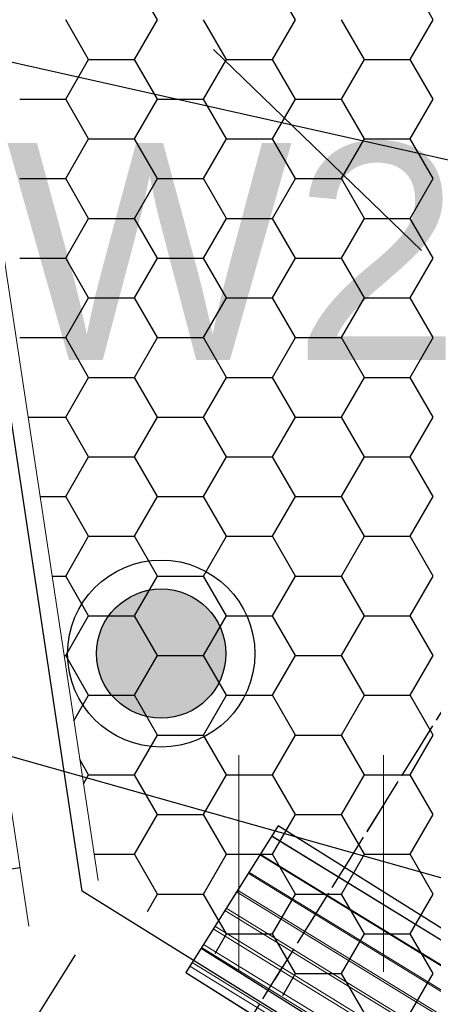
# Model space of a CAD drawing. Extents: x 4615668 to 9294084, y 5325188 to 10688993.
# Tile 613 of 656: x 4651583.16 to 4651584.59, y 5338721.03 to 5338724.44. Entities that reach past the tile are written whole.
import ezdxf

# ---------------------------------------------------------------- set-up
doc = ezdxf.new("R2010")
doc.units = 0
doc.header["$MEASUREMENT"] = 0
for name, pattern in [('CONTINUA', [0, 0, 0]), ('DASHED', [19.049999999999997, 12.7, -6.35]), ('KTCR', [1.5, 1, -0.5]), ('l423_500', [2, 1.5, -0.5])]:
    doc.linetypes.add(name, pattern=pattern)
for name, color, linetype, lineweight in [('!0017A_GR_DR_WYMPROJ', 1, 'Continuous', 30), ('chodnik', 7, 'l423_500', 13), ('PROJEKTOWANA_WODA', 150, 'Continuous', 40), ('Wymiar', 7, 'Continuous', 9), ('zielen', 7, 'Continuous', 13)]:
    doc.layers.add(name, color=color, linetype=linetype, lineweight=lineweight)
for name, color, linetype in [('1', 7, 'Continuous'), ('DIM', 7, 'Continuous'), ('proj_tt_ww', 5, 'Continuous'), ('teren', 252, 'Continuous')]:
    doc.layers.add(name, color=color, linetype=linetype)
doc.styles.get("Standard").update_dxf_attribs({"font": 'txt.shx'})
doc.styles.add('STYLE2', font='arial.ttf')
doc.dimstyles.new('1-500', dxfattribs={"dimtxt": 1, "dimasz": 0.5, "dimexe": 0.18, "dimexo": 0.0625, "dimgap": 0.3, "dimtad": 1, "dimzin": 0, "dimdsep": 46, "dimtxsty": 'STYLE2', "dimblk": 'DOT', "dimcen": 0.09, "dimadec": 0, "dimazin": 0, "dimtfac": 1, "dimtmove": 0, "dimatfit": 0, "dimldrblk": 'DOT', "dimfxl": 0, "dimtolj": 1, "dimtzin": 0, "dimarcsym": 0})

# ---------------------------------------------------------------- blocks, each defined once
blk = doc.blocks.new('G$C30F5686F')
at = {"layer": '1', "color": 254, "linetype": 'Continuous', "lineweight": 30, "ltscale": 0.01, "transparency": 33554528}
for p, q in [((5.066431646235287, 11.650235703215), (4.987056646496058, 11.78771723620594)), ((5.542681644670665, 11.65023570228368), (5.463306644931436, 11.78771723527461)), ((6.018931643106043, 11.65023570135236), (5.939556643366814, 11.78771723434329)), ((4.828306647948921, 11.51275417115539), (4.748931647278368, 11.65023570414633)), ((4.987056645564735, 11.51275457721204), (5.066431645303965, 11.65023611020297)), ((5.304556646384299, 11.51275417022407), (5.225181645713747, 11.650235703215)), ((5.463306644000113, 11.51275457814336), (5.542681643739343, 11.65023611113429)), ((5.780806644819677, 11.51275416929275), (5.701431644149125, 11.65023570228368)), ((5.939556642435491, 11.51275457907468), (6.018931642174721, 11.65023611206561)), ((4.748931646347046, 11.3752730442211), (4.828306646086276, 11.51275457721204)), ((4.828306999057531, 11.51275437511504), (4.987056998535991, 11.51275437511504)), ((5.06643164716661, 11.37527263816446), (4.98705664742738, 11.51275417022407)), ((5.225181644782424, 11.37527304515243), (5.304556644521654, 11.51275457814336)), ((5.304556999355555, 11.51275437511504), (5.463306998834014, 11.51275437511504)), ((5.542681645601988, 11.37527263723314), (5.463306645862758, 11.51275416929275)), ((5.701431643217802, 11.37527304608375), (5.780806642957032, 11.51275457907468)), ((5.780806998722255, 11.51275437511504), (5.939556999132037, 11.51275437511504)), ((6.018931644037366, 11.37527263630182), (5.939556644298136, 11.51275416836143)), ((4.59018199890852, 11.37527284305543), (4.748931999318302, 11.37527284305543)), ((4.828306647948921, 11.23779110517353), (4.748931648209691, 11.37527263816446)), ((4.987056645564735, 11.23779151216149), (5.066431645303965, 11.37527304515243)), ((5.066431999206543, 11.37527284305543), (5.225181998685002, 11.37527284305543)), ((5.304556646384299, 11.23779110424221), (5.225181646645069, 11.37527263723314)), ((5.463306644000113, 11.23779151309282), (5.542681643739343, 11.37527304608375)), ((5.542681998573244, 11.37527284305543), (5.701431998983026, 11.37527284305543)), ((5.780806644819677, 11.23779110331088), (5.701431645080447, 11.37527263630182)), ((5.939556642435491, 11.23779151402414), (6.018931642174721, 11.37527304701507)), ((4.748931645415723, 11.10030997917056), (4.828306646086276, 11.23779151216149)), ((4.828306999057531, 11.23779131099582), (4.987056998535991, 11.23779131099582)), ((5.066431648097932, 11.1003095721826), (4.98705664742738, 11.23779110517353)), ((5.225181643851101, 11.10030998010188), (5.304556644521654, 11.23779151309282)), ((5.304556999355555, 11.23779131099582), (5.463306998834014, 11.23779131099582)), ((5.54268164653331, 11.10030957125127), (5.463306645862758, 11.23779110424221)), ((5.701431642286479, 11.10030998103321), (5.780806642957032, 11.23779151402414)), ((5.780806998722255, 11.23779131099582), (5.939556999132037, 11.23779131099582)), ((6.018931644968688, 11.10030957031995), (5.939556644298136, 11.23779110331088)), ((4.59018199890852, 11.10030977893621), (4.748931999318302, 11.10030977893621)), ((4.828306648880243, 10.96282804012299), (4.748931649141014, 11.10030957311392)), ((4.987056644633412, 10.96282844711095), (5.066431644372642, 11.10030998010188)), ((5.066431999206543, 11.10030977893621), (5.225181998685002, 11.10030977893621)), ((5.304556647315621, 10.96282803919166), (5.225181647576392, 11.1003095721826)), ((5.46330664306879, 10.96282844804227), (5.54268164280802, 11.10030998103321)), ((5.542681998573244, 11.10030977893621), (5.701431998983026, 11.10030977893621)), ((5.780806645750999, 10.96282803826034), (5.70143164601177, 11.10030957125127)), ((5.939556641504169, 10.9628284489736), (6.018931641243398, 11.10030998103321)), ((4.748931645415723, 10.82534691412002), (4.828306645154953, 10.96282844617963)), ((4.828306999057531, 10.9628282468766), (4.987056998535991, 10.9628282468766)), ((5.066431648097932, 10.82534650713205), (4.987056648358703, 10.96282804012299)), ((5.225181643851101, 10.82534691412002), (5.304556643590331, 10.96282844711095)), ((5.304556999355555, 10.9628282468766), (5.463306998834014, 10.9628282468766)), ((5.54268164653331, 10.82534650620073), (5.463306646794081, 10.96282803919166)), ((5.701431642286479, 10.82534691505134), (5.780806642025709, 10.96282844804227)), ((5.780806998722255, 10.9628282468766), (5.939556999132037, 10.9628282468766)), ((6.018931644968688, 10.82534650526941), (5.939556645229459, 10.96282803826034)), ((4.59018199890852, 10.82534671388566), (4.748931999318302, 10.82534671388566)), ((4.828306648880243, 10.68786497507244), (4.748931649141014, 10.82534650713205)), ((4.98705664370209, 10.68786538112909), (5.066431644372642, 10.82534691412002)), ((5.066431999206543, 10.82534671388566), (5.225181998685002, 10.82534671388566)), ((5.304556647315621, 10.68786497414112), (5.225181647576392, 10.82534650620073)), ((5.463306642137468, 10.68786538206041), (5.54268164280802, 10.82534691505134)), ((5.542681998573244, 10.82534671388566), (5.701431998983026, 10.82534671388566)), ((5.780806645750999, 10.6878649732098), (5.70143164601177, 10.82534650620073)), ((5.939556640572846, 10.68786538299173), (6.018931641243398, 10.82534691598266)), ((4.748931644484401, 10.55038384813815), (4.82830664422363, 10.68786538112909)), ((4.828306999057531, 10.68786518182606), (4.987056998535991, 10.68786518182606)), ((5.066431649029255, 10.55038344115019), (4.987056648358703, 10.68786497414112)), ((5.225181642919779, 10.55038384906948), (5.304556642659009, 10.68786538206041)), ((5.304556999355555, 10.68786518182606), (5.463306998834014, 10.68786518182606)), ((5.542681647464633, 10.55038344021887), (5.463306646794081, 10.6878649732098)), ((5.701431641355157, 10.5503838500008), (5.780806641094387, 10.68786538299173)), ((5.780806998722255, 10.68786518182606), (5.939556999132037, 10.68786518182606)), ((6.018931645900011, 10.55038343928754), (5.939556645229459, 10.68786497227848)), ((4.59018199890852, 10.55038364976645), (4.748931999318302, 10.55038364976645)), ((4.828306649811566, 10.41290190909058), (4.748931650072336, 10.55038344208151)), ((4.98705664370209, 10.41290231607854), (5.066431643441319, 10.55038384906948)), ((5.066431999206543, 10.55038364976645), (5.225181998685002, 10.55038364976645)), ((5.304556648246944, 10.41290190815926), (5.225181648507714, 10.55038344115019)), ((5.463306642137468, 10.41290231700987), (5.542681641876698, 10.5503838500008)), ((5.542681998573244, 10.55038364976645), (5.701431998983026, 10.55038364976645)), ((5.780806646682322, 10.41290190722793), (5.701431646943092, 10.55038344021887)), ((5.939556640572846, 10.41290231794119), (6.018931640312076, 10.55038385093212)), ((4.748931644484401, 10.27542078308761), (4.82830664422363, 10.41290231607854)), ((4.828306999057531, 10.41290211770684), (4.987056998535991, 10.41290211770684)), ((5.066431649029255, 10.27542037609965), (4.987056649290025, 10.41290190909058)), ((5.225181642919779, 10.27542078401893), (5.304556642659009, 10.41290231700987)), ((5.304556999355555, 10.41290211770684), (5.463306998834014, 10.41290211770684)), ((5.542681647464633, 10.27542037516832), (5.463306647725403, 10.41290190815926)), ((5.701431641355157, 10.27542078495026), (5.780806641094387, 10.41290231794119)), ((5.780806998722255, 10.41290211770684), (5.939556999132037, 10.41290211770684)), ((6.018931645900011, 10.275420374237), (5.939556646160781, 10.41290190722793)), ((4.618876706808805, 10.27542058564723), (4.748931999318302, 10.27542058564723)), ((4.828306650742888, 10.13793884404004), (4.748931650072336, 10.27542037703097)), ((4.987056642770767, 10.137939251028), (5.066431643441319, 10.27542078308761)), ((5.066431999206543, 10.27542058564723), (5.225181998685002, 10.27542058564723)), ((5.304556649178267, 10.13793884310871), (5.225181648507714, 10.27542037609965)), ((5.463306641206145, 10.13793925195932), (5.542681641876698, 10.27542078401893)), ((5.542681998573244, 10.27542058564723), (5.701431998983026, 10.27542058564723)), ((5.780806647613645, 10.13793884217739), (5.701431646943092, 10.27542037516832)), ((5.939556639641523, 10.13793925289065), (6.018931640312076, 10.27542078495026)), ((4.748931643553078, 10.00045771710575), (4.828306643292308, 10.13793925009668)), ((4.828306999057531, 10.13793905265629), (4.987056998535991, 10.13793905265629)), ((5.066431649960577, 10.0004573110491), (4.987056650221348, 10.13793884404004)), ((5.225181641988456, 10.00045771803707), (5.304556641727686, 10.137939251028)), ((5.304556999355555, 10.13793905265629), (5.463306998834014, 10.13793905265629)), ((5.542681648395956, 10.00045731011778), (5.463306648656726, 10.13793884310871)), ((5.701431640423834, 10.00045771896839), (5.780806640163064, 10.13793925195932)), ((5.780806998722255, 10.13793905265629), (5.939556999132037, 10.13793905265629)), ((6.018931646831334, 10.00045730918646), (5.939556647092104, 10.13793884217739)), ((4.660373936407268, 10.00045752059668), (4.748931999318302, 10.00045752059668)), ((4.828306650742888, 9.862975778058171), (4.748931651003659, 10.0004573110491)), ((4.987056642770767, 9.862976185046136), (5.066431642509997, 10.00045771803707)), ((5.066431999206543, 10.00045752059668), (5.225181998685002, 10.00045752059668)), ((5.304556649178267, 9.862975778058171), (5.225181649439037, 10.00045731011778)), ((5.463306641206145, 9.862976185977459), (5.542681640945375, 10.00045771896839)), ((5.542681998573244, 10.00045752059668), (5.701431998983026, 10.00045752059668)), ((5.780806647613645, 9.862975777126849), (5.701431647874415, 10.00045730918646)), ((5.939556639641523, 9.862976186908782), (6.018931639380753, 10.00045771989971)), ((4.748931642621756, 9.725494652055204), (4.828306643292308, 9.862976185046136)), ((4.828306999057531, 9.862975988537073), (4.987056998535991, 9.862975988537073)), ((5.066431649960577, 9.725494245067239), (4.987056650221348, 9.862975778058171)), ((5.225181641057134, 9.725494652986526), (5.304556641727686, 9.862976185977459)), ((5.304556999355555, 9.862975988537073), (5.463306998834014, 9.862975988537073)), ((5.542681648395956, 9.725494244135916), (5.463306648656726, 9.862975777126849)), ((5.701431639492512, 9.725494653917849), (5.780806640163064, 9.862976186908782)), ((5.780806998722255, 9.862975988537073), (5.939556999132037, 9.862975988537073)), ((6.018931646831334, 9.725494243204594), (5.939556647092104, 9.862975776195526)), ((4.701871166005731, 9.725494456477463), (4.748931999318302, 9.725494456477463)), ((4.828306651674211, 9.588012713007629), (4.748931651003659, 9.725494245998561)), ((4.987056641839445, 9.588013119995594), (5.066431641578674, 9.725494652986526)), ((5.066431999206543, 9.725494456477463), (5.225181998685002, 9.725494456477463)), ((5.304556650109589, 9.588012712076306), (5.225181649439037, 9.725494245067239)), ((5.463306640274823, 9.588013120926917), (5.542681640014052, 9.725494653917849)), ((5.542681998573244, 9.725494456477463), (5.701431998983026, 9.725494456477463)), ((5.780806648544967, 9.588012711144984), (5.701431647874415, 9.725494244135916)), ((5.939556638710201, 9.58801312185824), (6.01893163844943, 9.725494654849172)), ((4.748931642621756, 9.450531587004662), (4.828306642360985, 9.588013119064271)), ((4.828306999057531, 9.588012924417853), (4.987056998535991, 9.588012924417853)), ((5.0664316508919, 9.450531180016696), (4.98705665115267, 9.588012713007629)), ((5.225181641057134, 9.450531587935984), (5.304556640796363, 9.588013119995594)), ((5.304556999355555, 9.588012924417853), (5.463306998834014, 9.588012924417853)), ((5.542681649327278, 9.450531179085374), (5.463306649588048, 9.588012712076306)), ((5.701431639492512, 9.450531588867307), (5.780806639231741, 9.588013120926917)), ((5.780806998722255, 9.588012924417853), (5.939556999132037, 9.588012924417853)), ((6.018931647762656, 9.450531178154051), (5.939556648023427, 9.588012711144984)), ((4.743368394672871, 9.450531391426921), (4.748931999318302, 9.450531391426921)), ((4.828306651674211, 9.313049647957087), (4.748931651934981, 9.450531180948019)), ((4.987056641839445, 9.313050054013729), (5.066431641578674, 9.450531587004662)), ((5.066431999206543, 9.450531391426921), (5.225181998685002, 9.450531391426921)), ((5.304556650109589, 9.313049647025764), (5.225181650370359, 9.450531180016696)), ((5.463306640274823, 9.313050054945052), (5.542681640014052, 9.450531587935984)), ((5.542681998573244, 9.450531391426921), (5.701431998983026, 9.450531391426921)), ((5.780806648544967, 9.313049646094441), (5.701431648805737, 9.450531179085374)), ((5.939556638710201, 9.313050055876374), (6.01893163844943, 9.450531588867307)), ((4.777419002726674, 9.224910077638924), (4.828306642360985, 9.313050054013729)), ((4.828306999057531, 9.313049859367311), (4.987056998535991, 9.313049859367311)), ((5.0664316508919, 9.175568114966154), (4.98705665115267, 9.313049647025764)), ((5.225181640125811, 9.17556852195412), (5.304556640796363, 9.313050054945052)), ((5.304556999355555, 9.313049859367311), (5.463306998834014, 9.313049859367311)), ((5.542681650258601, 9.175568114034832), (5.463306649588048, 9.313049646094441)), ((5.701431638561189, 9.175568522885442), (5.780806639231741, 9.313050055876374)), ((5.780806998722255, 9.313049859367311), (5.939556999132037, 9.313049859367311)), ((6.018931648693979, 9.175568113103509), (5.939556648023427, 9.313049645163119)), ((4.987056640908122, 9.038086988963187), (5.066431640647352, 9.17556852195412)), ((5.066431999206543, 9.175568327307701), (5.225181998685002, 9.175568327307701)), ((5.304556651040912, 9.038086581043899), (5.225181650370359, 9.175568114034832)), ((5.4633066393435, 9.03808698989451), (5.54268163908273, 9.175568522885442)), ((5.542681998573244, 9.175568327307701), (5.701431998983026, 9.175568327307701)), ((5.78080664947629, 9.038086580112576), (5.70143164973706, 9.175568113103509)), ((5.939556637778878, 9.038086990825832), (6.018931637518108, 9.175568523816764)), ((4.828306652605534, 9.038086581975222), (4.797583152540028, 9.091301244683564)), ((4.810316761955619, 9.006927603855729), (4.828306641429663, 9.038086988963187)), ((4.828306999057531, 9.038086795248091), (4.987056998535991, 9.038086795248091)), ((5.066431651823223, 8.90060504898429), (4.987056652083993, 9.038086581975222)), ((5.225181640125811, 8.900605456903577), (5.304556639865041, 9.03808698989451)), ((5.304556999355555, 9.038086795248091), (5.463306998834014, 9.038086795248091)), ((5.542681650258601, 8.900605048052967), (5.463306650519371, 9.038086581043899)), ((5.701431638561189, 8.9006054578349), (5.780806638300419, 9.038086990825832)), ((5.780806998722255, 9.038086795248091), (5.939556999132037, 9.038086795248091)), ((6.018931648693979, 8.900605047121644), (5.939556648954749, 9.038086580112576)), ((4.987056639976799, 8.763123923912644), (5.066431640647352, 8.900605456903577)), ((5.066431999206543, 8.900605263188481), (5.225181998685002, 8.900605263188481)), ((5.304556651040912, 8.763123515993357), (5.225181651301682, 8.90060504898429)), ((5.463306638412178, 8.763123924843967), (5.54268163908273, 8.9006054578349)), ((5.542681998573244, 8.900605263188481), (5.701431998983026, 8.900605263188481)), ((5.78080664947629, 8.763123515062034), (5.70143164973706, 8.900605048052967)), ((5.939556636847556, 8.76312392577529), (6.018931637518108, 8.9006054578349)), ((4.847111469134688, 8.763123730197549), (4.987056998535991, 8.763123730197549)), ((5.066431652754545, 8.625641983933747), (4.987056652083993, 8.76312351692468)), ((5.225181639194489, 8.625642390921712), (5.304556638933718, 8.763123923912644)), ((5.304556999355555, 8.763123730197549), (5.463306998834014, 8.763123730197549)), ((5.542681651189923, 8.625641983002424), (5.463306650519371, 8.763123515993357)), ((5.701431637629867, 8.625642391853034), (5.780806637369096, 8.763123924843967)), ((5.780806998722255, 8.763123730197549), (5.939556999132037, 8.763123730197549)), ((6.018931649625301, 8.625641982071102), (5.939556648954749, 8.763123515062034)), ((5.031810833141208, 8.565677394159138), (5.066431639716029, 8.625642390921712)), ((5.066431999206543, 8.625642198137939), (5.225181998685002, 8.625642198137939)), ((5.304556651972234, 8.488160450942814), (5.225181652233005, 8.625641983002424)), ((5.463306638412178, 8.488160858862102), (5.542681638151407, 8.625642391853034)), ((5.542681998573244, 8.625642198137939), (5.701431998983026, 8.625642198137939)), ((5.780806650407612, 8.488160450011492), (5.701431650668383, 8.625641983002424)), ((5.939556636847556, 8.488160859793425), (6.018931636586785, 8.625642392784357)), ((5.265378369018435, 8.420302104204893), (5.304556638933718, 8.488160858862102)), ((5.304556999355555, 8.488160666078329), (5.463306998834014, 8.488160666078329)), ((5.542681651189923, 8.35067891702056), (5.463306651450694, 8.488160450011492)), ((5.701431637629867, 8.350679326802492), (5.780806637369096, 8.488160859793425)), ((5.780806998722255, 8.488160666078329), (5.939556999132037, 8.488160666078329)), ((6.018931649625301, 8.350678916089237), (5.939556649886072, 8.48816044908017)), ((5.498945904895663, 8.27492681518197), (5.542681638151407, 8.350679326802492)), ((5.542681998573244, 8.35067913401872), (5.701431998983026, 8.35067913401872)), ((5.780806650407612, 8.213197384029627), (5.701431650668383, 8.35067891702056)), ((5.939556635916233, 8.213197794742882), (6.018931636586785, 8.350679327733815))]:
    blk.add_line(p, q, dxfattribs=at)
at = {"layer": '1', "color": 5, "linetype": 'DASHED', "ltscale": 0.8}
blk.add_line((9.751047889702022, 10.33727111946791), (4.4291309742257, 11.53268688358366), dxfattribs=at)
at = {"layer": '1', "linetype": 'Continuous', "lineweight": 15}
blk.add_line((4.86085098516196, 8.672084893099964), (4.4291309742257, 11.53268688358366), dxfattribs=at)
at = {"layer": '1', "linetype": 'CONTINUA', "lineweight": 25}
for p, q in [((4.805652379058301, 8.635768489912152), (4.374932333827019, 11.48974464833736)), ((18.18375020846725, 0.3090768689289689), (4.805652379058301, 8.635768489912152))]:
    blk.add_line(p, q, dxfattribs=at)
at = {"layer": '1', "linetype": 'DASHED', "lineweight": 15}
for p, q in [((4.621657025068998, 8.51471381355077), (4.194270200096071, 11.34660386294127)), ((18.21545529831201, 0.3600159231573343), (4.86085098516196, 8.672084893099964)), ((18.0780665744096, 0.1392800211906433), (4.621657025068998, 8.51471381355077))]:
    blk.add_line(p, q, dxfattribs=at)
at = {"layer": '1', "linetype": 'DASHED', "lineweight": 25}
for p, q in [((4.591267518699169, 8.716076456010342), (3.766917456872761, 8.591666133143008)), ((4.781189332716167, 8.415418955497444), (4.41502636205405, 7.827122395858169))]:
    blk.add_line(p, q, dxfattribs=at)
blk = doc.blocks.new('G$CA76AC6B6')
at = {"layer": 'Wymiar', "color": 242, "linetype": 'DASHED', "lineweight": 30, "ltscale": 0.01}
blk.add_lwpolyline([(9.387538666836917, 23.25176980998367), (0.04189985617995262, 8.230532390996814)], dxfattribs=at)
at = {"layer": 'PROJEKTOWANA_WODA', "insert": (0, 12.54676910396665), "char_height": 0.75, "width": 36.84588377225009, "attachment_point": 1}
blk.add_mtext('{\\fArial|b0|i0|c238|p34;W2}', dxfattribs=at)
blk = doc.blocks.new('G$CE3CC9D66')
at = {"layer": 'Wymiar', "color": 242, "linetype": 'DASHED', "lineweight": 30, "ltscale": 0.01}
blk.add_lwpolyline([(10.14603875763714, 22.95651929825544), (9.466775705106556, 23.37913346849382), (0.04189714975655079, 8.230534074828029)], dxfattribs=at)
at = {"layer": 'Wymiar', "lineweight": 0, "ltscale": 40}
blk.add_blockref('G$CA76AC6B6', (0, 0), dxfattribs=at)
blk = doc.blocks.new('940_5')
at = {"layer": 'zielen', "color": 7, "linetype": 'Continuous', "lineweight": 13}
for p, q in [((2.289999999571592, 0.5099999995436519), (2.289999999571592, 1.259999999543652)), ((2.789999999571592, 0.5099999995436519), (2.789999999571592, 1.259999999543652))]:
    blk.add_line(p, q, dxfattribs=at)
blk = doc.blocks.new('G$C3390F2A0')
at = {"layer": 'chodnik', "color": 7, "linetype": 'KTCR', "lineweight": 13, "flags": 128}
blk.add_lwpolyline([(97.6522561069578, 132.4113289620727), (98.25460128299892, 132.1110203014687), (100.6262345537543, 129.8187416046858), (103.5341637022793, 128.1400790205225), (103.464060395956, 127.3589980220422), (103.1105095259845, 126.9675918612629), (98.7962011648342, 124.6206371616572), (96.4615069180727, 123.4819560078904), (92.88170083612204, 122.4570491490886)], dxfattribs=at)
at = {"layer": 'zielen', "color": 7, "linetype": 'Continuous', "lineweight": 13}
blk.add_blockref('940_5', (96.64639973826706, 127.8354986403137), dxfattribs=at)
blk = doc.blocks.new('G$C6D33AC69')
at = {"lineweight": 0, "ltscale": 40, "transparency": 33554687}
h = blk.add_hatch(dxfattribs=at)
h.set_pattern_fill('ANSI32', color=256, scale=0.2, angle=135)
h.set_pattern_definition([(180, (-4669499.23482444, -5336566.323885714), (0, -0.075), []), (180, (-4669499.259824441, -5336566.298885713), (0, -0.075), [])])
h.paths.add_polyline_path([(0, 0), (1.5, 0), (1.5, 0.6000000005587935), (0, 0.6000000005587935)])
at = {"layer": 'proj_tt_ww'}
for p, q in [((0, 0.1000000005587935), (1.5, 0.1000000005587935)), ((0, 0), (1.5, 0))]:
    blk.add_line(p, q, dxfattribs=at)
blk.add_lwpolyline([(0, 0), (1.5, 0), (1.5, 0.6000000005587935), (0, 0.6000000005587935)], close=True, dxfattribs=at)
blk = doc.blocks.new('_Dot')
at = {"color": 0, "linetype": 'ByBlock', "lineweight": -2}
blk.add_line((-0.5, 0), (-1, 0), dxfattribs=at)
at = {"color": 0, "linetype": 'ByBlock', "const_width": 0.5}
blk.add_lwpolyline([(-0.25, 0, 1), (0.25, 0, 1)], format="xyb", close=True, dxfattribs=at)
blk = doc.blocks.new('*D3842')
at = {"layer": 'Defpoints', "color": 0, "lineweight": 0, "ltscale": 40}
for p in [(4651572.611129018, 5338727.564674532), (4651588.31653459, 5338723.122971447), (4651587.608447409, 5338720.619247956)]:
    blk.add_point(p, dxfattribs=at)
at = {"layer": 'DIM', "color": 0, "lineweight": -2, "ltscale": 40}
for p, q in [((4651572.59412029, 5338727.504533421), (4651571.854056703, 5338724.887744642)), ((4651572.384170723, 5338724.924881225), (4651587.127318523, 5338720.755317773)), ((4651588.299525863, 5338723.062830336), (4651587.559462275, 5338720.446041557))]:
    blk.add_line(p, q, dxfattribs=at)
at = {"layer": 'DIM', "color": 0, "linetype": 'ByBlock', "lineweight": -2, "ltscale": 40, "xscale": 0.5, "yscale": 0.5, "zscale": 0.5}
for p, rotation in [((4651571.903041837, 5338725.060951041), 164.2083727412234), ((4651587.608447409, 5338720.619247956), 344.2083727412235)]:
    blk.add_blockref('_Dot', p, dxfattribs=dict(at, rotation=rotation))
at = {"layer": 'DIM', "color": 0, "lineweight": 0, "ltscale": 40, "insert": (4651579.976426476, 5338723.620407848), "char_height": 1, "attachment_point": 5, "rotation": 344.2083727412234, "style": 'STYLE2'}
blk.add_mtext('\\A1;16.32 ', dxfattribs=at)
blk = doc.blocks.new('*D3849')
at = {"layer": 'Defpoints', "color": 0, "lineweight": 0, "ltscale": 40}
for p in [(4651573.066630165, 5338738.9701106), (4651589.385814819, 5338728.816874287), (4651586.533470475, 5338724.232332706)]:
    blk.add_point(p, dxfattribs=at)
at = {"layer": 'DIM', "color": 0, "lineweight": -2, "ltscale": 40}
for p, q in [((4651589.332747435, 5338728.849890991), (4651572.913796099, 5338739.065198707)), ((4651570.478419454, 5338734.810108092), (4651572.802496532, 5338738.545571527)), ((4651586.480403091, 5338724.26534941), (4651570.061451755, 5338734.480657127))]:
    blk.add_line(p, q, dxfattribs=at)
at = {"layer": 'DIM', "color": 0, "linetype": 'ByBlock', "lineweight": -2, "ltscale": 40, "xscale": 0.5, "yscale": 0.5, "zscale": 0.5}
for p, rotation in [((4651573.066630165, 5338738.9701106), 58.1115444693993), ((4651570.214285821, 5338734.385569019), 238.1115444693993)]:
    blk.add_blockref('_Dot', p, dxfattribs=dict(at, rotation=rotation))
at = {"layer": 'DIM', "color": 0, "lineweight": 0, "ltscale": 40, "insert": (4651570.952218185, 5338737.106038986), "char_height": 1, "attachment_point": 5, "rotation": 58.1115444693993, "style": 'STYLE2'}
blk.add_mtext('\\A1;5.40 ', dxfattribs=at)

msp = doc.modelspace()

# ---------------------------------------------------------------- hatches: boundary and pattern name
at = {"layer": 'teren'}
h = msp.add_hatch(color=256, dxfattribs=at)
h.dxf.hatch_style = 1
edge = h.paths.add_edge_path()
edge.add_arc((4651583.645365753, 5338722.242380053), 0.2235264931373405, 0, 360)

# ---------------------------------------------------------------- linework, layer by layer
at = {"lineweight": 0, "ltscale": 40}
msp.add_lwpolyline([(4651583.729975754, 5338721.138812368), (4651584.999965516, 5338720.340610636), (4651585.319246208, 5338720.848606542), (4651584.049256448, 5338721.646808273)], close=True, dxfattribs=at)
at = {"layer": 'proj_tt_ww'}
for radius in [0.3235264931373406, 0.2235264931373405]:
    msp.add_circle((4651583.645365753, 5338722.242380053), radius, dxfattribs=at)
at = {"layer": 'Wymiar', "color": 242, "linetype": 'DASHED', "lineweight": 30, "ltscale": 0.01}
msp.add_lwpolyline([(4651593.255967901, 5338734.418031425), (4651592.576704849, 5338734.840645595), (4651583.151826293, 5338719.692046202)], dxfattribs=at)

# ---------------------------------------------------------------- block references
at = {"layer": '!0017A_GR_DR_WYMPROJ', "linetype": 'Continuous', "lineweight": 18}
msp.add_blockref('G$C30F5686F', (4651578.566414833, 5338712.785122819), dxfattribs=at)
at = {"lineweight": 0, "ltscale": 40, "rotation": 327.8502126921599}
msp.add_blockref('G$C6D33AC69', (4651583.729975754, 5338721.138812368), dxfattribs=at)
at = {"layer": 'Wymiar', "color": 242, "linetype": 'DASHED', "lineweight": 30, "ltscale": 0.01}
msp.add_blockref('G$C3390F2A0', (4651484.976699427, 5338592.795857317), dxfattribs=at)
at = {"layer": 'Wymiar', "lineweight": 0, "ltscale": 40}
msp.add_blockref('G$CE3CC9D66', (4651583.10993185, 5338711.461510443), dxfattribs=at)

# ---------------------------------------------------------------- dimensions: what is measured, and where the dimension line sits
at = {"layer": 'DIM', "lineweight": 0, "ltscale": 40}
for p1, p2, distance, picture, middle in [((4651586.533470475, 5338724.232332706), (4651589.385814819, 5338728.816874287), 19.219885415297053, '*D3849', (4651570.952218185, 5338737.106038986)), ((4651572.611129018, 5338727.564674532), (4651588.31653459, 5338723.122971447), -2.601925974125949, '*D3842', (4651579.976426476, 5338723.620407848))]:
    dim = msp.add_aligned_dim(p1=p1, p2=p2, distance=distance, dimstyle='1-500', override={"dimpost": ' ', "dimtxsty": 'STYLE2', "dimldrblk": 'Dot'}, dxfattribs=at)
    dim.commit()
    dim.dimension.update_dxf_attribs({"geometry": picture, "text_midpoint": middle})

doc.saveas('drawing.dxf')
